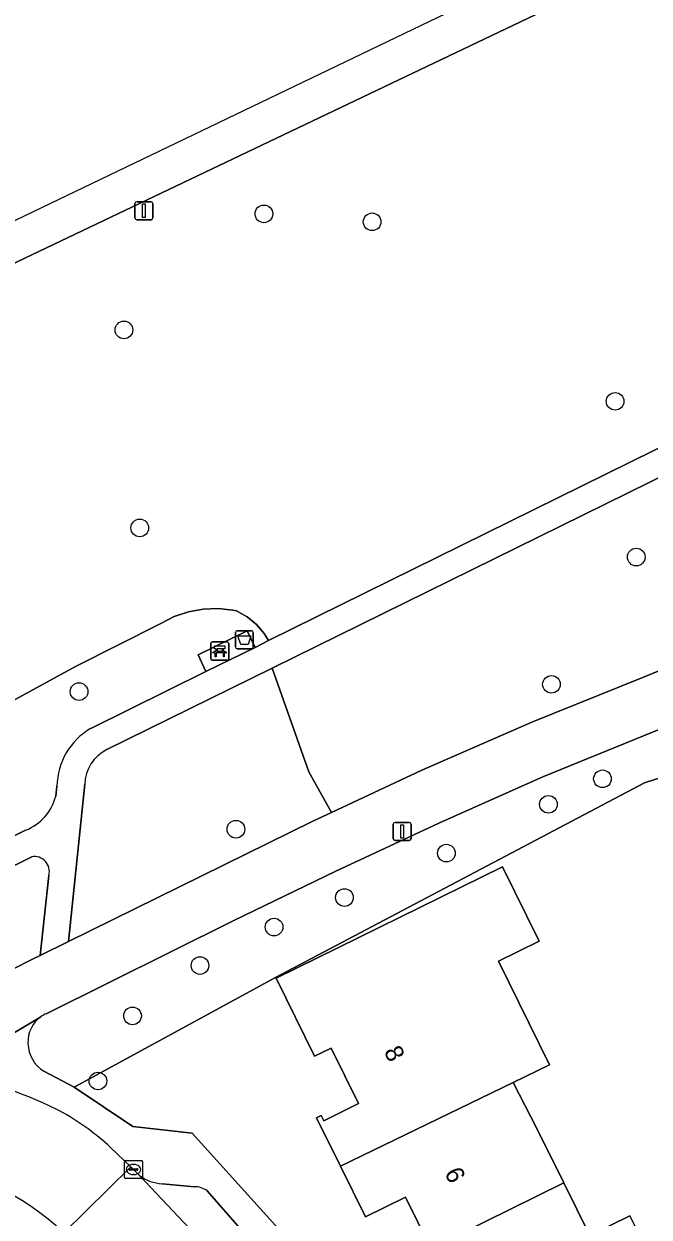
# Model space of a CAD drawing. Extents: x 157793 to 159380, y 380877 to 382313.
# Drawn here: x 158283.5 to 158318.1, y 381625.7 to 381691.8 of the extents above; entities that cross this region are included whole.
import ezdxf

# ---------------------------------------------------------------- set-up
doc = ezdxf.new("R2010")
doc.units = 0
for name, color, linetype in [('IMGEO_Afvalbak', 7, 'Continuous'), ('IMGEO_Bank', 7, 'Continuous'), ('IMGEO_Boom', 7, 'Continuous'), ('IMGEO_Erf', 7, 'Continuous'), ('IMGEO_Fietspad_gesloten', 7, 'Continuous'), ('IMGEO_Groenvoorziening', 7, 'Continuous'), ('IMGEO_Kolk', 7, 'Continuous'), ('IMGEO_Lichtmast', 7, 'Continuous'), ('IMGEO_Pand', 7, 'Continuous'), ('IMGEO_Pand_nummerreeks', 7, 'Continuous'), ('IMGEO_Parkeervlak_open', 7, 'Continuous'), ('IMGEO_Rijbaan_lokaal_open', 7, 'Continuous'), ('IMGEO_Voetpad_halfverhard', 7, 'Continuous'), ('IMGEO_Voetpad_open', 7, 'Continuous')]:
    doc.layers.add(name, color=color, linetype=linetype)

msp = doc.modelspace()

# ---------------------------------------------------------------- linework, layer by layer
at = {"layer": 'IMGEO_Afvalbak'}
for p, q in [((158295.22, 381657.301), (158295.22, 381658.101)), ((158295.22, 381658.101), (158295.22, 381657.301)), ((158295.32, 381658.201), (158296.11, 381658.201)), ((158296.11, 381658.201), (158295.32, 381658.201)), ((158296.21, 381658.101), (158296.21, 381657.301)), ((158296.21, 381657.301), (158296.21, 381658.101)), ((158296.11, 381657.201), (158295.32, 381657.201)), ((158295.32, 381657.201), (158296.11, 381657.201))]:
    msp.add_line(p, q, dxfattribs=at)
msp.add_lwpolyline([(158295.363, 381657.915), (158296.067, 381657.915), (158295.918, 381657.445), (158295.512, 381657.445), (158295.363, 381657.915)], dxfattribs=at)
for centre, start, end in [((158295.32, 381658.101), 90, 180), ((158295.32, 381658.101), 90, 180), ((158296.11, 381658.101), 0, 90), ((158296.11, 381658.101), 360, 90), ((158295.32, 381657.301), 180, 270), ((158295.32, 381657.301), 180, 270), ((158296.11, 381657.301), 270, 0), ((158296.11, 381657.301), 270, 0)]:
    msp.add_arc(centre, 0.1, start, end, dxfattribs=at)
at = {"layer": 'IMGEO_Bank'}
for p, q in [((158293.852, 381656.651), (158293.852, 381657.492)), ((158293.852, 381657.492), (158293.852, 381656.651)), ((158293.927, 381657.576), (158294.768, 381657.576)), ((158294.768, 381657.576), (158293.927, 381657.576)), ((158294.852, 381657.501), (158294.852, 381656.66)), ((158294.852, 381656.66), (158294.852, 381657.501)), ((158294.777, 381656.576), (158293.936, 381656.576)), ((158293.936, 381656.576), (158294.777, 381656.576)), ((158294.549, 381656.974), (158294.156, 381656.974)), ((158294.161, 381657.082), (158294.161, 381657.188)), ((158294.205, 381657.188), (158294.205, 381657.082)), ((158294.493, 381657.194), (158294.211, 381657.194)), ((158294.211, 381657.076), (158294.493, 381657.076)), ((158294.499, 381657.082), (158294.499, 381657.188)), ((158294.543, 381657.188), (158294.543, 381657.082))]:
    msp.add_line(p, q, dxfattribs=at)
for points in [[(158294.155, 381657.194), (158294.069, 381657.194), (158294.069, 381657.355), (158294.632, 381657.355), (158294.632, 381657.194), (158294.549, 381657.194)], [(158294.099, 381656.974), (158293.957, 381656.974), (158294.069, 381657.076), (158294.155, 381657.076)], [(158294.149, 381656.967), (158294.149, 381656.76), (158294.106, 381656.76), (158294.106, 381656.967)], [(158294.549, 381657.076), (158294.632, 381657.076), (158294.744, 381656.974), (158294.605, 381656.974)], [(158294.599, 381656.967), (158294.599, 381656.76), (158294.555, 381656.76), (158294.555, 381656.967)]]:
    msp.add_lwpolyline(points, dxfattribs=at)
for centre, radius, start, end in [((158293.93, 381657.498), 0.0779, 92.4484, 184.28452), ((158293.93, 381657.498), 0.0779, 92.4484, 184.28452), ((158294.774, 381657.498), 0.0779, 2.4484, 94.28452), ((158294.774, 381657.498), 0.0779, 2.4484, 94.28452), ((158293.93, 381656.654), 0.0779, 182.4484, 274.28452), ((158293.93, 381656.654), 0.0779, 182.4484, 274.28452), ((158294.099, 381656.967), 0.00671, 2.89567, 87.10433), ((158294.156, 381656.967), 0.00671, 92.89567, 177.10433), ((158294.154, 381657.187), 0.00671, 2.89567, 87.10433), ((158294.154, 381657.083), 0.00671, 272.89567, 357.10433), ((158294.211, 381657.187), 0.00671, 92.89567, 177.10433), ((158294.211, 381657.083), 0.00671, 182.89567, 267.10433), ((158294.493, 381657.187), 0.00671, 2.89567, 87.10433), ((158294.493, 381657.083), 0.00671, 272.89567, 357.10433), ((158294.55, 381657.187), 0.00671, 92.89567, 177.10433), ((158294.55, 381657.083), 0.00671, 182.89567, 267.10433), ((158294.548, 381656.967), 0.00671, 2.89567, 87.10433), ((158294.605, 381656.967), 0.00671, 92.89567, 177.10433), ((158294.774, 381656.654), 0.0779, 272.4484, 4.28452), ((158294.774, 381656.654), 0.0779, 272.4484, 4.28452)]:
    msp.add_arc(centre, radius, start, end, dxfattribs=at)
at = {"layer": 'IMGEO_Boom'}
for centre in [(158296.797, 381681.292), (158302.79, 381680.85), (158289.048, 381674.859), (158316.241, 381670.907), (158289.925, 381663.893), (158317.411, 381662.281), (158286.562, 381654.828), (158312.717, 381655.23), (158315.541, 381649.997), (158312.548, 381648.584), (158295.249, 381647.204), (158306.901, 381645.879), (158301.257, 381643.42), (158297.358, 381641.786), (158293.259, 381639.655), (158289.524, 381636.866), (158287.61, 381633.259)]:
    msp.add_circle(centre, 0.489, dxfattribs=at)
at = {"layer": 'IMGEO_Erf'}
for points in [[(158357.891, 381632.022), (158357.474, 381634.854), (158357.349, 381634.82), (158356.929, 381637.479), (158357.035, 381637.497), (158355.528, 381647.674), (158355.39, 381647.644), (158355.08, 381650.055), (158355.182, 381650.084), (158354.779, 381653.233), (158354.383, 381656.383), (158353.993, 381659.534), (158353.778, 381661.419), (158353.626, 381662.753), (158336.89, 381655.945), (158317.871, 381649.781), (158297.433, 381638.997), (158286.293, 381632.925), (158289.537, 381630.734), (158292.834, 381630.367), (158298.799, 381623.74), (158306.027, 381615.459), (158306.126, 381612.351), (158307.296, 381610.939)], [(158306.03, 381623.987), (158304.632, 381626.823), (158302.419, 381625.732), (158301.031, 381628.547), (158299.714, 381631.217), (158299.966, 381631.341), (158300.108, 381631.054), (158302.036, 381632.004), (158300.52, 381635.081), (158299.597, 381634.626), (158297.467, 381638.95), (158310.008, 381645.13), (158312.042, 381641.004), (158309.782, 381639.891), (158312.607, 381634.16), (158310.596, 381633.17), (158311.912, 381630.636), (158313.397, 381627.62), (158314.841, 381624.694), (158317.046, 381625.794), (158318.413, 381623.055)]]:
    msp.add_lwpolyline(points, dxfattribs=at)
at = {"layer": 'IMGEO_Fietspad_gesloten'}
for points in [[(158542.643, 381801.844), (158552.687, 381808.486), (158580.152, 381826.227), (158607.271, 381842.776), (158606.245, 381844.396), (158559.192, 381814.867), (158509.535, 381782.484), (158481.623, 381769.82), (158394.335, 381733.667), (158329.297, 381703.167), (158265.328, 381672.426)], [(158265.328, 381672.426), (158266.253, 381670.583), (158272.006, 381673.328), (158326.918, 381699.532), (158350.42, 381710.747), (158375.562, 381722.744), (158394.584, 381731.43), (158426.9, 381744.875), (158439.219, 381750), (158446.261, 381752.93), (158457.668, 381757.587)]]:
    msp.add_lwpolyline(points, dxfattribs=at)
at = {"layer": 'IMGEO_Groenvoorziening'}
for points in [[(158375.562, 381722.744), (158350.42, 381710.747), (158350.194, 381706.102), (158350.223, 381705.905), (158350.211, 381705.404), (158350.082, 381704.921), (158349.841, 381704.481), (158349.503, 381704.112), (158349.087, 381703.833), (158333.609, 381696.677), (158333.127, 381696.539), (158332.388, 381696.432), (158331.641, 381696.444), (158330.906, 381696.575), (158330.201, 381696.822), (158329.545, 381697.179), (158328.954, 381697.636), (158326.918, 381699.532), (158272.006, 381673.328)], [(158271.814, 381648.264), (158286.375, 381656.224), (158291.096, 381658.601), (158291.832, 381658.979), (158292.616, 381659.247), (158293.43, 381659.399), (158294.257, 381659.432), (158295.08, 381659.345), (158295.286, 381659.304), (158295.87, 381658.978), (158296.387, 381658.552), (158296.819, 381658.042), (158297.06, 381657.651), (158365.131, 381691.241)], [(158352.643, 381683.417), (158352.551, 381683.371), (158297.246, 381656.121), (158299.288, 381650.375), (158300.532, 381648.126), (158305.531, 381650.473), (158311.632, 381653.136), (158317.804, 381655.63), (158323.654, 381658.005), (158329.543, 381660.281), (158335.469, 381662.459), (158341.262, 381664.452)], [(158336.89, 381655.945), (158353.626, 381662.753), (158353.485, 381663.988), (158352.481, 381664.965), (158344.873, 381662.503), (158340.055, 381660.881), (158335.262, 381659.185), (158330.497, 381657.414), (158324.402, 381655.007), (158318.317, 381652.573), (158312.244, 381650.112), (158306.489, 381647.538), (158300.772, 381644.88), (158295.095, 381642.137), (158284.746, 381636.988)], [(158287.207, 381652.789), (158293.579, 381655.933), (158293.155, 381656.864), (158295.865, 381658.198), (158296.309, 381657.28), (158297.06, 381657.651), (158296.819, 381658.042), (158296.387, 381658.552), (158295.87, 381658.978), (158295.286, 381659.304), (158295.08, 381659.345), (158294.257, 381659.432), (158293.43, 381659.399), (158292.616, 381659.247), (158291.832, 381658.979), (158291.096, 381658.601), (158286.375, 381656.224), (158271.814, 381648.264), (158274.504, 381642.647), (158283.607, 381647.151)], [(158284.609, 381633.795), (158286.293, 381632.925), (158297.433, 381638.997), (158317.871, 381649.781), (158336.89, 381655.945)], [(158299.288, 381650.375), (158297.246, 381656.121), (158288.097, 381651.613)], [(158286.884, 381649.699), (158285.981, 381640.991), (158299.505, 381647.644), (158300.532, 381648.126), (158299.288, 381650.375)], [(158285.275, 381649.044), (158285.342, 381649.593)], [(158283.943, 381645.679), (158275.137, 381641.323), (158277.218, 381637.168), (158277.444, 381636.682), (158283.981, 381640.007), (158284.405, 381640.216), (158284.897, 381644.649)]]:
    msp.add_lwpolyline(points, dxfattribs=at)
for centre, radius, start, end in [((158289.132, 381649.524), 3.791, 120.51903, 178.95026), ((158289.067, 381649.657), 2.184, 116.37838, 178.89256), ((158282.579, 381649.738), 2.784, 291.67172, 345.55908), ((158284.091, 381644.859), 0.833, 345.41485, 100.1977), ((158285.446, 381635.426), 1.712, 125.39708, 182.874), ((158285.399, 381635.513), 1.613, 113.8828, 125.81877), ((158285.647, 381635.4), 1.911, 181.78886, 237.09202)]:
    msp.add_arc(centre, radius, start, end, dxfattribs=at)
at = {"layer": 'IMGEO_Kolk'}
for p, q in [((158289.156, 381628.856), (158290.008, 381628.856)), ((158289.081, 381627.93), (158289.081, 381628.782)), ((158289.34, 381628.35), (158289.34, 381628.362)), ((158289.778, 381628.313), (158289.38, 381628.313)), ((158289.383, 381628.399), (158289.781, 381628.399)), ((158289.569, 381628.636), (158289.594, 381628.636)), ((158289.824, 381628.362), (158289.824, 381628.35)), ((158290.082, 381628.782), (158290.082, 381627.93)), ((158290.008, 381627.856), (158289.156, 381627.856)), ((158289.592, 381628.076), (158289.567, 381628.076))]:
    msp.add_line(p, q, dxfattribs=at)
for points in [[(158289.156, 381628.856), (158290.008, 381628.856)], [(158289.081, 381627.93), (158289.081, 381628.782)], [(158290.082, 381628.782), (158290.082, 381627.93)], [(158290.008, 381627.856), (158289.156, 381627.856)]]:
    msp.add_lwpolyline(points, dxfattribs=at)
for centre, radius, start, end in [((158289.158, 381628.78), 0.0765, 91.55205, 178.44795), ((158289.158, 381628.78), 0.0765, 91.55205, 178.44795), ((158290.006, 381628.78), 0.0765, 1.55205, 88.44795), ((158290.006, 381628.78), 0.0765, 1.55205, 88.44795), ((158289.38, 381628.359), 0.0403, 85.87752, 175.75265), ((158289.377, 381628.349), 0.0366, 178.93798, 274.71019), ((158289.781, 381628.356), 0.043, 264.86636, 352.45326), ((158289.785, 381628.361), 0.0386, 1.73085, 96.63898), ((158289.158, 381627.932), 0.0765, 181.55205, 268.44795), ((158289.158, 381627.932), 0.0765, 181.55205, 268.44795), ((158290.006, 381627.932), 0.0765, 271.55205, 358.44795), ((158290.006, 381627.932), 0.0765, 271.55205, 358.44795)]:
    msp.add_arc(centre, radius, start, end, dxfattribs=at)
for centre, major_axis, ratio, start_param, end_param in [((158289.568, 381628.356), (-0.387, 0.002), 0.722429, 4.712389, 7.853982), ((158289.593, 381628.356), (-0.39, 0.002), 0.717154, 1.570796, 4.712389)]:
    msp.add_ellipse(centre, major_axis=major_axis, ratio=ratio, start_param=start_param, end_param=end_param, dxfattribs=at)
at = {"layer": 'IMGEO_Lichtmast'}
for p, q in [((158289.66, 381681.065), (158289.66, 381681.865)), ((158289.66, 381681.865), (158289.66, 381681.065)), ((158289.76, 381681.965), (158290.55, 381681.965)), ((158290.55, 381681.965), (158289.76, 381681.965)), ((158290.65, 381681.865), (158290.65, 381681.065)), ((158290.65, 381681.065), (158290.65, 381681.865)), ((158290.55, 381680.965), (158289.76, 381680.965)), ((158289.76, 381680.965), (158290.55, 381680.965)), ((158303.957, 381646.679), (158303.957, 381647.479)), ((158303.957, 381647.479), (158303.957, 381646.679)), ((158304.057, 381647.579), (158304.847, 381647.579)), ((158304.847, 381647.579), (158304.057, 381647.579)), ((158304.947, 381647.479), (158304.947, 381646.679)), ((158304.947, 381646.679), (158304.947, 381647.479)), ((158304.847, 381646.579), (158304.057, 381646.579)), ((158304.057, 381646.579), (158304.847, 381646.579))]:
    msp.add_line(p, q, dxfattribs=at)
for points in [[(158290.08, 381681.84), (158290.23, 381681.84), (158290.23, 381681.09), (158290.08, 381681.09), (158290.08, 381681.84)], [(158304.377, 381647.454), (158304.527, 381647.454), (158304.527, 381646.704), (158304.377, 381646.704), (158304.377, 381647.454)]]:
    msp.add_lwpolyline(points, dxfattribs=at)
for centre, start, end in [((158289.76, 381681.865), 90, 180), ((158289.76, 381681.865), 90, 180), ((158290.55, 381681.865), 0, 90), ((158290.55, 381681.865), 360, 90), ((158289.76, 381681.065), 180, 270), ((158289.76, 381681.065), 180, 270), ((158290.55, 381681.065), 270, 0), ((158290.55, 381681.065), 270, 0), ((158304.057, 381647.479), 90, 180), ((158304.057, 381647.479), 90, 180), ((158304.847, 381647.479), 0, 90), ((158304.847, 381647.479), 360, 90), ((158304.057, 381646.679), 180, 270), ((158304.057, 381646.679), 180, 270), ((158304.847, 381646.679), 270, 0), ((158304.847, 381646.679), 270, 0)]:
    msp.add_arc(centre, 0.1, start, end, dxfattribs=at)
at = {"layer": 'IMGEO_Pand'}
for points in [[(158301.031, 381628.547), (158310.596, 381633.17), (158312.607, 381634.16), (158309.782, 381639.891), (158312.042, 381641.004), (158310.008, 381645.13), (158297.467, 381638.95), (158299.597, 381634.626), (158300.52, 381635.081), (158302.036, 381632.004), (158300.108, 381631.054), (158299.966, 381631.341), (158299.714, 381631.217)], [(158306.03, 381623.987), (158313.397, 381627.62), (158311.912, 381630.636), (158310.596, 381633.17), (158301.031, 381628.547), (158302.419, 381625.732), (158304.632, 381626.823)], [(158318.413, 381623.055), (158317.046, 381625.794), (158314.841, 381624.694), (158313.397, 381627.62), (158306.03, 381623.987), (158307.47, 381621.067), (158305.315, 381620.005), (158306.661, 381617.274), (158316.183, 381621.969)]]:
    msp.add_lwpolyline(points, close=True, dxfattribs=at)
at = {"layer": 'IMGEO_Parkeervlak_open'}
for points in [[(158289.912, 381628.021), (158294.557, 381623.1), (158305.402, 381610.721)], [(158292.951, 381627.396), (158291.162, 381627.57)], [(158304.856, 381614.338), (158302.314, 381617.249), (158298.945, 381621.109), (158293.654, 381627.168)]]:
    msp.add_lwpolyline(points, dxfattribs=at)
for centre, radius, start, end in [((158291.256, 381629.789), 2.221, 232.75426, 267.56685), ((158292.995, 381626.333), 1.064, 51.70192, 92.3598)]:
    msp.add_arc(centre, radius, start, end, dxfattribs=at)
at = {"layer": 'IMGEO_Rijbaan_lokaal_open'}
for points in [[(158285.728, 381624.845), (158289.436, 381628.504), (158288.309, 381629.58)], [(158307.632, 381608.303), (158305.402, 381610.721), (158294.557, 381623.1), (158289.912, 381628.021), (158289.436, 381628.504), (158285.728, 381624.845), (158286.794, 381623.735), (158289.868, 381620.297), (158291.098, 381618.921), (158294.153, 381615.504), (158294.454, 381615.166), (158297.663, 381611.546), (158298.877, 381610.178), (158301.455, 381607.269), (158301.773, 381606.911), (158304.092, 381604.53), (158305.281, 381603.486), (158306.107, 381602.96), (158308.774, 381601.478), (158310.468, 381600.286), (158317.867, 381602.39), (158325.082, 381605.727)]]:
    msp.add_lwpolyline(points, dxfattribs=at)
for centre, radius, start, end in [((158274.61, 381610.056), 24.132, 62.59116, 78.8446), ((158278.56, 381618.999), 14.387, 47.34261, 60.1593), ((158275.59, 381614.046), 14.812, 46.80975, 82.73593)]:
    msp.add_arc(centre, radius, start, end, dxfattribs=at)
at = {"layer": 'IMGEO_Voetpad_halfverhard'}
for points in [[(158372.532, 381694.893), (158365.131, 381691.241), (158297.06, 381657.651), (158296.309, 381657.28), (158293.579, 381655.933), (158287.207, 381652.789)], [(158288.097, 381651.613), (158297.246, 381656.121), (158352.551, 381683.371), (158352.643, 381683.417), (158356.418, 381685.302), (158360.983, 381687.554), (158363.696, 381688.892), (158372.792, 381693.378)], [(158284.897, 381644.649), (158284.405, 381640.216), (158285.981, 381640.991), (158286.884, 381649.699)], [(158285.342, 381649.593), (158285.275, 381649.044)], [(158283.607, 381647.151), (158274.504, 381642.647), (158275.137, 381641.323), (158283.943, 381645.679)]]:
    msp.add_lwpolyline(points, dxfattribs=at)
for centre, radius, start, end in [((158289.132, 381649.524), 3.791, 120.51903, 178.95026), ((158289.067, 381649.657), 2.184, 116.37838, 178.89256), ((158282.579, 381649.738), 2.784, 291.67172, 345.55908), ((158284.091, 381644.859), 0.833, 345.41485, 100.1977)]:
    msp.add_arc(centre, radius, start, end, dxfattribs=at)
at = {"layer": 'IMGEO_Voetpad_open'}
for points in [[(158363.189, 381671.291), (158363.6, 381671.643), (158354.412, 381668.762), (158352.898, 381668.287), (158352.877, 381668.28), (158347.072, 381666.395), (158341.262, 381664.452), (158335.469, 381662.459), (158329.543, 381660.281), (158323.654, 381658.005), (158317.804, 381655.63), (158311.632, 381653.136), (158305.531, 381650.473), (158300.532, 381648.126), (158299.505, 381647.644), (158285.981, 381640.991), (158284.405, 381640.216), (158283.981, 381640.007), (158277.444, 381636.682), (158277.496, 381636.571), (158278.621, 381634.154), (158279.023, 381633.81), (158279.279, 381633.732), (158284.455, 381636.821)], [(158284.746, 381636.988), (158295.095, 381642.137), (158300.772, 381644.88), (158306.489, 381647.538), (158312.244, 381650.112), (158318.317, 381652.573), (158324.402, 381655.007)], [(158284.455, 381636.821), (158279.279, 381633.732)], [(158307.296, 381610.939), (158306.126, 381612.351), (158306.027, 381615.459), (158298.799, 381623.74), (158292.834, 381630.367), (158289.537, 381630.734), (158286.293, 381632.925), (158284.609, 381633.795)], [(158288.309, 381629.58), (158289.436, 381628.504), (158289.912, 381628.021)], [(158291.162, 381627.57), (158292.951, 381627.396)], [(158293.654, 381627.168), (158298.945, 381621.109), (158302.314, 381617.249), (158304.856, 381614.338)]]:
    msp.add_lwpolyline(points, dxfattribs=at)
msp.add_lwpolyline([(158293.579, 381655.933), (158296.309, 381657.28), (158295.865, 381658.198), (158293.155, 381656.864)], close=True, dxfattribs=at)
for centre, radius, start, end in [((158285.446, 381635.426), 1.712, 125.39708, 182.874), ((158285.399, 381635.513), 1.613, 113.8828, 125.81877), ((158285.647, 381635.4), 1.911, 181.78886, 237.09202), ((158274.61, 381610.056), 24.132, 62.59116, 78.8446), ((158278.56, 381618.999), 14.387, 47.34261, 60.1593), ((158275.59, 381614.046), 14.812, 46.80975, 82.73593), ((158291.256, 381629.789), 2.221, 232.75426, 267.56685), ((158292.995, 381626.333), 1.064, 51.70192, 92.3598)]:
    msp.add_arc(centre, radius, start, end, dxfattribs=at)

# ---------------------------------------------------------------- texts
at = {"layer": 'IMGEO_Pand_nummerreeks'}
for s, rotation, p in [('8', 296.2289, (158303.419, 381634.9)), ('6', 296.24564, (158306.776, 381628.174))]:
    msp.add_text(s, height=1, rotation=rotation, dxfattribs=at).set_placement(p)

doc.saveas('drawing.dxf')
